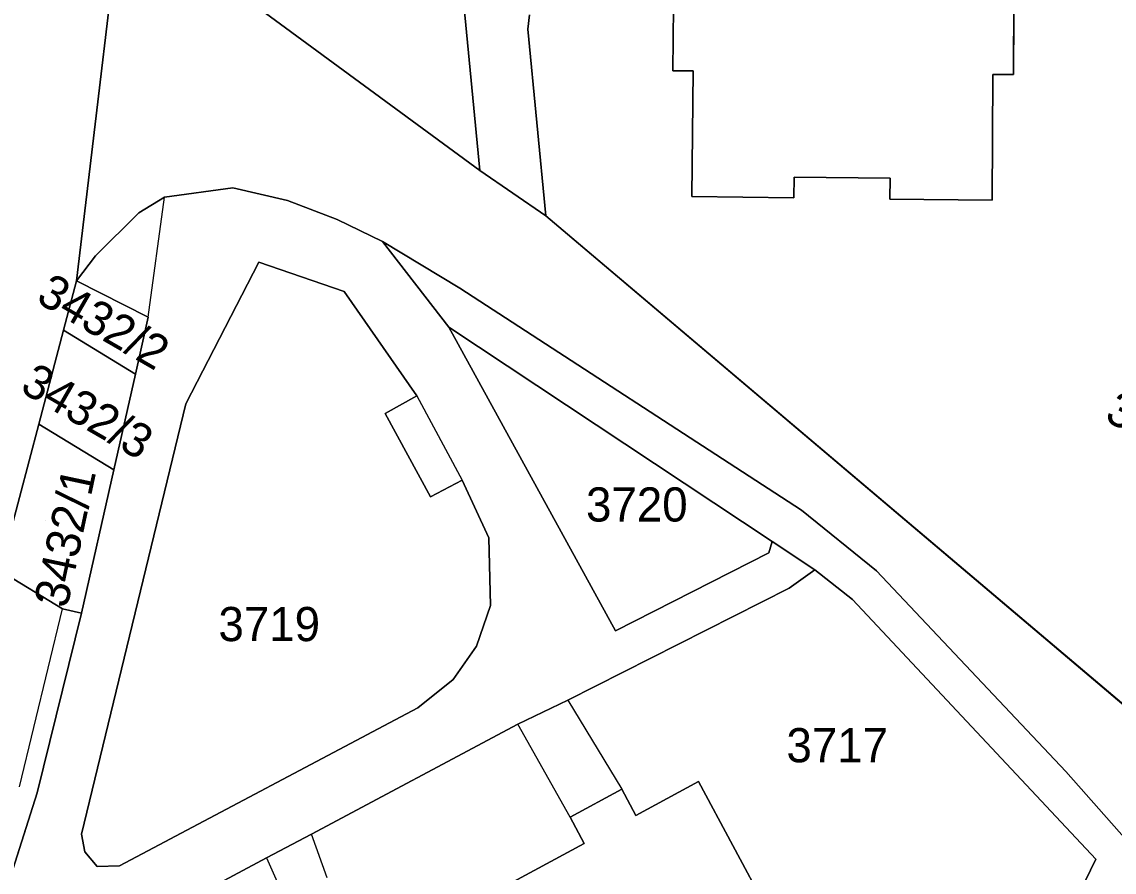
# Model space of a CAD drawing. Extents: x -262715 to -259381, y -1237238 to -1231182.
# Drawn here: x -261814.6 to -261750.6, y -1235420.4 to -1235370.6 of the extents above; entities that cross this region are included whole.
import ezdxf

# ---------------------------------------------------------------- set-up
doc = ezdxf.new("R2010")
doc.units = 0
for name, color, linetype in [('body_kn', 7, 'Continuous'), ('kladpar_druhypozemkov', 7, 'Continuous'), ('kladpar_hranice', 7, 'Continuous'), ('kladpar_parcelnecisla', 7, 'Continuous'), ('kladpar_plochy', 7, 'Continuous'), ('zappar_hrandruhpozemk', 7, 'Continuous')]:
    doc.layers.add(name, color=color, linetype=linetype)

msp = doc.modelspace()

# ---------------------------------------------------------------- linework, layer by layer
at = {"layer": 'body_kn'}
for p, q in [((-261784.95, -1235371.03), (-261784.95, -1235371.03)), ((-261776.46, -1235373.47), (-261776.46, -1235373.47)), ((-261775.26, -1235373.48), (-261775.26, -1235373.48)), ((-261757.72, -1235373.68), (-261757.72, -1235373.68)), ((-261756.52, -1235373.68), (-261756.52, -1235373.68)), ((-261787.77, -1235379.3), (-261787.77, -1235379.3)), ((-261769.35, -1235379.69), (-261769.35, -1235379.69)), ((-261763.73, -1235379.76), (-261763.73, -1235379.76)), ((-261806.22, -1235380.87), (-261806.22, -1235380.87)), ((-261802.23, -1235380.32), (-261802.23, -1235380.32)), ((-261775.35, -1235380.83), (-261775.35, -1235380.83)), ((-261769.37, -1235380.91), (-261769.37, -1235380.91)), ((-261799.02, -1235381.06), (-261799.02, -1235381.06)), ((-261763.75, -1235380.98), (-261763.75, -1235380.98)), ((-261757.77, -1235381.05), (-261757.77, -1235381.05)), ((-261807.73, -1235381.78), (-261807.73, -1235381.78)), ((-261796.12, -1235382.17), (-261796.12, -1235382.17)), ((-261783.89, -1235381.96), (-261783.89, -1235381.96)), ((-261793.45, -1235383.46), (-261793.45, -1235383.46)), ((-261793.45, -1235383.46), (-261793.45, -1235383.46)), ((-261810.27, -1235384.3), (-261810.27, -1235384.3)), ((-261800.71, -1235384.67), (-261800.71, -1235384.67)), ((-261811.38, -1235385.76), (-261811.38, -1235385.76)), ((-261795.7, -1235386.38), (-261795.7, -1235386.38)), ((-261795.7, -1235386.38), (-261795.7, -1235386.38)), ((-261788.93, -1235386.19), (-261788.93, -1235386.19)), ((-261807.18, -1235387.88), (-261807.18, -1235387.88)), ((-261807.18, -1235387.88), (-261807.18, -1235387.88)), ((-261789.57, -1235388.48), (-261789.57, -1235388.48)), ((-261789.57, -1235388.48), (-261789.57, -1235388.48)), ((-261812.14, -1235388.65), (-261812.14, -1235388.65)), ((-261807.93, -1235391.22), (-261807.93, -1235391.22)), ((-261807.93, -1235391.22), (-261807.93, -1235391.22)), ((-261804.98, -1235392.96), (-261804.98, -1235392.96)), ((-261791.45, -1235392.49), (-261791.45, -1235392.49)), ((-261791.45, -1235392.49), (-261791.45, -1235392.49)), ((-261793.3, -1235393.52), (-261793.3, -1235393.52)), ((-261813.58, -1235394.15), (-261813.58, -1235394.15)), ((-261809.2, -1235396.83), (-261809.2, -1235396.83)), ((-261809.2, -1235396.83), (-261809.2, -1235396.83)), ((-261788.79, -1235397.43), (-261788.79, -1235397.43)), ((-261790.64, -1235398.41), (-261790.64, -1235398.41)), ((-261768.92, -1235399.19), (-261768.92, -1235399.19)), ((-261787.23, -1235400.8), (-261787.23, -1235400.8)), ((-261770.64, -1235401.02), (-261770.64, -1235401.02)), ((-261770.83, -1235401.68), (-261770.83, -1235401.68)), ((-261768.14, -1235402.68), (-261768.14, -1235402.68)), ((-261768.14, -1235402.68), (-261768.14, -1235402.68)), ((-261764.53, -1235402.74), (-261764.53, -1235402.74)), ((-261769.64, -1235403.75), (-261769.64, -1235403.75)), ((-261765.95, -1235404.41), (-261765.95, -1235404.41)), ((-261812.2, -1235404.95), (-261812.2, -1235404.95)), ((-261811.09, -1235405.22), (-261811.09, -1235405.22)), ((-261787.13, -1235404.76), (-261787.13, -1235404.76)), ((-261779.81, -1235406.25), (-261779.81, -1235406.25)), ((-261787.96, -1235407.14), (-261787.96, -1235407.14)), ((-261789.33, -1235409.1), (-261789.33, -1235409.1)), ((-261782.6, -1235410.31), (-261782.6, -1235410.31)), ((-261782.6, -1235410.31), (-261782.6, -1235410.31)), ((-261791.4, -1235410.75), (-261791.4, -1235410.75)), ((-261785.53, -1235411.7), (-261785.53, -1235411.7)), ((-261753.45, -1235414.48), (-261753.45, -1235414.48)), ((-261774.95, -1235415.07), (-261774.95, -1235415.07)), ((-261774.95, -1235415.07), (-261774.95, -1235415.07)), ((-261813.67, -1235415.72), (-261813.67, -1235415.72)), ((-261779.45, -1235415.52), (-261779.45, -1235415.52)), ((-261782.48, -1235417.16), (-261782.48, -1235417.16)), ((-261782.48, -1235417.16), (-261782.48, -1235417.16)), ((-261778.62, -1235417.05), (-261778.62, -1235417.05)), ((-261811.08, -1235418.14), (-261811.08, -1235418.14)), ((-261797.61, -1235418.14), (-261797.61, -1235418.14)), ((-261810.88, -1235419.19), (-261810.88, -1235419.19)), ((-261781.65, -1235418.69), (-261781.65, -1235418.69)), ((-261800.26, -1235419.54), (-261800.26, -1235419.54)), ((-261800.26, -1235419.54), (-261800.26, -1235419.54)), ((-261751.7, -1235419.61), (-261751.7, -1235419.61)), ((-261810.16, -1235420.04), (-261810.16, -1235420.04)), ((-261808.85, -1235420.01), (-261808.85, -1235420.01))]:
    msp.add_line(p, q, dxfattribs=at)
at = {"layer": 'kladpar_druhypozemkov'}
for p, q in [((-261808.88, -1235387.86), (-261808.88, -1235387.86)), ((-261811.06, -1235392.5), (-261811.06, -1235392.5)), ((-261779.3, -1235398.2), (-261779.3, -1235398.2)), ((-261813.19, -1235399.8), (-261813.19, -1235399.8)), ((-261800.71, -1235404.7), (-261800.71, -1235404.7)), ((-261767.43, -1235412.1), (-261767.43, -1235412.1))]:
    msp.add_line(p, q, dxfattribs=at)
at = {"layer": 'kladpar_hranice'}
for points in [[(-261789.61, -1235360.05), (-261787.77, -1235379.3), (-261801.27, -1235369.39), (-261799.83, -1235340.04), (-261798.52, -1235338.58), (-261797.48, -1235339.42), (-261789.61, -1235360.05)], [(-261757.62, -1235355.93), (-261757.66, -1235363.29), (-261756.46, -1235363.3), (-261756.52, -1235373.68), (-261757.72, -1235373.68), (-261757.77, -1235381.05), (-261763.75, -1235380.98), (-261763.73, -1235379.76), (-261769.35, -1235379.69), (-261769.37, -1235380.91), (-261775.35, -1235380.83), (-261775.26, -1235373.48), (-261776.46, -1235373.47), (-261776.42, -1235369.72), (-261776.39, -1235366.92), (-261776.34, -1235363.13), (-261775.15, -1235363.14), (-261775.06, -1235355.83), (-261769.09, -1235355.87), (-261769.1, -1235357.07), (-261763.54, -1235357.1), (-261763.53, -1235355.9), (-261757.62, -1235355.93)], [(-261808.2, -1235359.05), (-261811.38, -1235385.76), (-261812.14, -1235388.65), (-261813.58, -1235394.15), (-261815.84, -1235402.74), (-261812.2, -1235404.95), (-261811.09, -1235405.22), (-261813.67, -1235415.72), (-261818.91, -1235432.13)], [(-261740.82, -1235432.24), (-261743.09, -1235427.98), (-261748.39, -1235420.2), (-261753.45, -1235414.48), (-261764.53, -1235402.74), (-261768.92, -1235399.19), (-261788.93, -1235386.19), (-261793.45, -1235383.46), (-261796.12, -1235382.17), (-261799.02, -1235381.06), (-261802.23, -1235380.32), (-261806.22, -1235380.87), (-261807.73, -1235381.78), (-261810.27, -1235384.3), (-261811.38, -1235385.76), (-261808.2, -1235359.05)], [(-261784.85, -1235370.19), (-261784.95, -1235371.03), (-261783.89, -1235381.96), (-261787.77, -1235379.3), (-261789.61, -1235360.05)], [(-261776.42, -1235369.72), (-261776.46, -1235373.47), (-261775.26, -1235373.48), (-261775.35, -1235380.83), (-261769.37, -1235380.91), (-261769.35, -1235379.69), (-261763.73, -1235379.76), (-261763.75, -1235380.98), (-261757.77, -1235381.05), (-261757.72, -1235373.68), (-261756.52, -1235373.68), (-261756.46, -1235363.3)], [(-261801.27, -1235369.39), (-261787.77, -1235379.3), (-261783.89, -1235381.96), (-261746.22, -1235413.83), (-261733.45, -1235436.74), (-261727.89, -1235446.72), (-261708.1, -1235482.24), (-261703.58, -1235487.53), (-261696.5, -1235491.96), (-261691.65, -1235492.63), (-261686.53, -1235491.33), (-261674.14, -1235485.03), (-261672.98, -1235482.32), (-261673.71, -1235479.97), (-261673.82, -1235479.62), (-261676.06, -1235475.38), (-261678.85, -1235470.11), (-261703.62, -1235423.27), (-261707.83, -1235415.31), (-261712.43, -1235406.61), (-261716.8, -1235398.35), (-261718.47, -1235395.18), (-261719.26, -1235393.69), (-261731.81, -1235369.96)], [(-261746.22, -1235413.83), (-261783.89, -1235381.96), (-261784.95, -1235371.03), (-261784.85, -1235370.19)], [(-261811.09, -1235405.22), (-261809.2, -1235396.83), (-261807.93, -1235391.22), (-261807.18, -1235387.88), (-261811.38, -1235385.76), (-261810.27, -1235384.3), (-261807.73, -1235381.78), (-261806.22, -1235380.87), (-261802.23, -1235380.32), (-261799.02, -1235381.06), (-261796.12, -1235382.17), (-261793.45, -1235383.46)], [(-261793.45, -1235383.46), (-261789.57, -1235388.48), (-261779.81, -1235406.25), (-261770.83, -1235401.68), (-261770.64, -1235401.02), (-261768.14, -1235402.68), (-261769.64, -1235403.75), (-261782.6, -1235410.31), (-261785.53, -1235411.7), (-261797.61, -1235418.14), (-261800.26, -1235419.54), (-261804.67, -1235421.89)], [(-261749.95, -1235426.33), (-261752.11, -1235424.22), (-261753.4, -1235422.04), (-261752.31, -1235420.9), (-261751.7, -1235419.61), (-261765.95, -1235404.41), (-261768.14, -1235402.68), (-261770.64, -1235401.02), (-261789.57, -1235388.48), (-261793.45, -1235383.46), (-261788.93, -1235386.19), (-261768.92, -1235399.19), (-261764.53, -1235402.74), (-261753.45, -1235414.48), (-261748.39, -1235420.2)], [(-261795.7, -1235386.38), (-261791.45, -1235392.49), (-261793.3, -1235393.52), (-261790.64, -1235398.41), (-261788.79, -1235397.43), (-261787.23, -1235400.8), (-261787.13, -1235404.76), (-261787.96, -1235407.14), (-261789.33, -1235409.1), (-261791.4, -1235410.75), (-261808.85, -1235420.01), (-261810.16, -1235420.04), (-261810.88, -1235419.19), (-261811.08, -1235418.14), (-261804.98, -1235392.96), (-261800.71, -1235384.67), (-261795.7, -1235386.38)], [(-261804.98, -1235392.96), (-261811.08, -1235418.14), (-261810.88, -1235419.19), (-261810.16, -1235420.04), (-261808.85, -1235420.01), (-261791.4, -1235410.75), (-261789.33, -1235409.1), (-261787.96, -1235407.14), (-261787.13, -1235404.76), (-261787.23, -1235400.8), (-261788.79, -1235397.43), (-261790.64, -1235398.41), (-261793.3, -1235393.52), (-261791.45, -1235392.49), (-261795.7, -1235386.38), (-261800.71, -1235384.67), (-261804.98, -1235392.96)], [(-261807.18, -1235387.88), (-261807.93, -1235391.22), (-261812.14, -1235388.65), (-261811.38, -1235385.76), (-261807.18, -1235387.88)], [(-261789.57, -1235388.48), (-261770.64, -1235401.02), (-261770.83, -1235401.68), (-261779.81, -1235406.25), (-261789.57, -1235388.48)], [(-261807.93, -1235391.22), (-261809.2, -1235396.83), (-261813.58, -1235394.15), (-261812.14, -1235388.65), (-261807.93, -1235391.22)], [(-261809.2, -1235396.83), (-261811.09, -1235405.22), (-261812.2, -1235404.95), (-261815.84, -1235402.74), (-261813.58, -1235394.15), (-261809.2, -1235396.83)], [(-261804.67, -1235421.89), (-261800.26, -1235419.54), (-261797.61, -1235418.14), (-261785.53, -1235411.7), (-261782.6, -1235410.31), (-261769.64, -1235403.75), (-261768.14, -1235402.68)], [(-261768.14, -1235402.68), (-261765.95, -1235404.41), (-261751.7, -1235419.61), (-261752.31, -1235420.9)], [(-261818.91, -1235432.13), (-261813.67, -1235415.72), (-261811.09, -1235405.22)], [(-261774.95, -1235415.07), (-261768.93, -1235426.31), (-261773.04, -1235428.51), (-261775.22, -1235429.68), (-261781.69, -1235433.13), (-261788.12, -1235436.56), (-261790.34, -1235437.76), (-261794.54, -1235440), (-261795.74, -1235437.93), (-261800.6, -1235428.95), (-261796.9, -1235426.95), (-261797.73, -1235425.43), (-261794.71, -1235423.78), (-261793.88, -1235425.31), (-261787.76, -1235422), (-261781.65, -1235418.69), (-261782.48, -1235417.16), (-261779.45, -1235415.52), (-261778.62, -1235417.05), (-261774.95, -1235415.07)], [(-261768.93, -1235426.31), (-261774.95, -1235415.07), (-261778.62, -1235417.05), (-261779.45, -1235415.52), (-261782.48, -1235417.16), (-261781.65, -1235418.69), (-261787.76, -1235422)]]:
    msp.add_lwpolyline(points, dxfattribs=at)
at = {"layer": 'kladpar_plochy'}
for p, q in [((-261808.2, -1235359.05), (-261811.38, -1235385.76)), ((-261756.52, -1235373.68), (-261756.46, -1235363.3)), ((-261776.42, -1235369.72), (-261776.46, -1235373.47)), ((-261784.95, -1235371.03), (-261784.85, -1235370.19)), ((-261783.89, -1235381.96), (-261784.95, -1235371.03)), ((-261776.46, -1235373.47), (-261775.26, -1235373.48)), ((-261775.26, -1235373.48), (-261775.35, -1235380.83)), ((-261757.77, -1235381.05), (-261757.72, -1235373.68)), ((-261757.72, -1235373.68), (-261756.52, -1235373.68)), ((-261769.37, -1235380.91), (-261769.35, -1235379.69)), ((-261769.35, -1235379.69), (-261763.73, -1235379.76)), ((-261763.73, -1235379.76), (-261763.75, -1235380.98)), ((-261807.73, -1235381.78), (-261806.22, -1235380.87)), ((-261806.22, -1235380.87), (-261802.23, -1235380.32)), ((-261802.23, -1235380.32), (-261799.02, -1235381.06)), ((-261775.35, -1235380.83), (-261769.37, -1235380.91)), ((-261799.02, -1235381.06), (-261796.12, -1235382.17)), ((-261763.75, -1235380.98), (-261757.77, -1235381.05)), ((-261810.27, -1235384.3), (-261807.73, -1235381.78)), ((-261796.12, -1235382.17), (-261793.45, -1235383.46)), ((-261746.22, -1235413.83), (-261783.89, -1235381.96)), ((-261793.45, -1235383.46), (-261789.57, -1235388.48)), ((-261811.38, -1235385.76), (-261810.27, -1235384.3)), ((-261800.71, -1235384.67), (-261804.98, -1235392.96)), ((-261795.7, -1235386.38), (-261800.71, -1235384.67)), ((-261811.38, -1235385.76), (-261812.14, -1235388.65)), ((-261807.18, -1235387.88), (-261811.38, -1235385.76)), ((-261791.45, -1235392.49), (-261795.7, -1235386.38)), ((-261807.93, -1235391.22), (-261807.18, -1235387.88)), ((-261789.57, -1235388.48), (-261779.81, -1235406.25)), ((-261812.14, -1235388.65), (-261813.58, -1235394.15)), ((-261809.2, -1235396.83), (-261807.93, -1235391.22)), ((-261804.98, -1235392.96), (-261811.08, -1235418.14)), ((-261793.3, -1235393.52), (-261791.45, -1235392.49)), ((-261790.64, -1235398.41), (-261793.3, -1235393.52)), ((-261813.58, -1235394.15), (-261815.84, -1235402.74)), ((-261811.09, -1235405.22), (-261809.2, -1235396.83)), ((-261788.79, -1235397.43), (-261790.64, -1235398.41)), ((-261787.23, -1235400.8), (-261788.79, -1235397.43)), ((-261787.13, -1235404.76), (-261787.23, -1235400.8)), ((-261770.83, -1235401.68), (-261770.64, -1235401.02)), ((-261770.64, -1235401.02), (-261768.14, -1235402.68)), ((-261779.81, -1235406.25), (-261770.83, -1235401.68)), ((-261815.84, -1235402.74), (-261812.2, -1235404.95)), ((-261768.14, -1235402.68), (-261769.64, -1235403.75)), ((-261769.64, -1235403.75), (-261782.6, -1235410.31)), ((-261813.67, -1235415.72), (-261811.09, -1235405.22)), ((-261811.09, -1235405.22), (-261813.67, -1235415.72)), ((-261812.2, -1235404.95), (-261811.09, -1235405.22)), ((-261787.96, -1235407.14), (-261787.13, -1235404.76)), ((-261789.33, -1235409.1), (-261787.96, -1235407.14)), ((-261791.4, -1235410.75), (-261789.33, -1235409.1)), ((-261782.6, -1235410.31), (-261785.53, -1235411.7)), ((-261808.85, -1235420.01), (-261791.4, -1235410.75)), ((-261785.53, -1235411.7), (-261797.61, -1235418.14)), ((-261818.91, -1235432.13), (-261813.67, -1235415.72)), ((-261813.67, -1235415.72), (-261818.91, -1235432.13)), ((-261811.08, -1235418.14), (-261810.88, -1235419.19)), ((-261797.61, -1235418.14), (-261800.26, -1235419.54)), ((-261810.88, -1235419.19), (-261810.16, -1235420.04)), ((-261800.26, -1235419.54), (-261804.67, -1235421.89)), ((-261810.16, -1235420.04), (-261808.85, -1235420.01))]:
    msp.add_line(p, q, dxfattribs=at)
for points in [[(-261789.61, -1235360.05), (-261787.77, -1235379.3), (-261801.27, -1235369.39), (-261799.83, -1235340.04), (-261798.52, -1235338.58), (-261797.48, -1235339.42)], [(-261757.62, -1235355.93), (-261757.66, -1235363.29), (-261756.46, -1235363.3), (-261756.52, -1235373.68), (-261757.72, -1235373.68), (-261757.77, -1235381.05), (-261763.75, -1235380.98), (-261763.73, -1235379.76), (-261769.35, -1235379.69), (-261769.37, -1235380.91), (-261775.35, -1235380.83), (-261775.26, -1235373.48), (-261776.46, -1235373.47), (-261776.42, -1235369.72), (-261776.39, -1235366.92), (-261776.34, -1235363.13), (-261775.15, -1235363.14), (-261775.06, -1235355.83), (-261769.09, -1235355.87), (-261769.1, -1235357.07), (-261763.54, -1235357.1), (-261763.53, -1235355.9)], [(-261795.7, -1235386.38), (-261791.45, -1235392.49), (-261793.3, -1235393.52), (-261790.64, -1235398.41), (-261788.79, -1235397.43), (-261787.23, -1235400.8), (-261787.13, -1235404.76), (-261787.96, -1235407.14), (-261789.33, -1235409.1), (-261791.4, -1235410.75), (-261808.85, -1235420.01), (-261810.16, -1235420.04), (-261810.88, -1235419.19), (-261811.08, -1235418.14), (-261804.98, -1235392.96), (-261800.71, -1235384.67)], [(-261807.18, -1235387.88), (-261807.93, -1235391.22), (-261812.14, -1235388.65), (-261811.38, -1235385.76)], [(-261789.57, -1235388.48), (-261770.64, -1235401.02), (-261770.83, -1235401.68), (-261779.81, -1235406.25)], [(-261807.93, -1235391.22), (-261809.2, -1235396.83), (-261813.58, -1235394.15), (-261812.14, -1235388.65)], [(-261809.2, -1235396.83), (-261811.09, -1235405.22), (-261812.2, -1235404.95), (-261815.84, -1235402.74), (-261813.58, -1235394.15)], [(-261774.95, -1235415.07), (-261768.93, -1235426.31), (-261773.04, -1235428.51), (-261775.22, -1235429.68), (-261781.69, -1235433.13), (-261788.12, -1235436.56), (-261790.34, -1235437.76), (-261794.54, -1235440), (-261795.74, -1235437.93), (-261800.6, -1235428.95), (-261796.9, -1235426.95), (-261797.73, -1235425.43), (-261794.71, -1235423.78), (-261793.88, -1235425.31), (-261787.76, -1235422), (-261781.65, -1235418.69), (-261782.48, -1235417.16), (-261779.45, -1235415.52), (-261778.62, -1235417.05)]]:
    msp.add_lwpolyline(points, close=True, dxfattribs=at)
for points in [[(-261709.85, -1235490.75), (-261723.96, -1235463.86), (-261735.63, -1235441.97), (-261732.26, -1235444.04), (-261737.46, -1235434.3), (-261740.82, -1235432.24), (-261743.09, -1235427.98), (-261748.39, -1235420.2), (-261753.45, -1235414.48), (-261764.53, -1235402.74), (-261768.92, -1235399.19), (-261788.93, -1235386.19), (-261793.45, -1235383.46), (-261796.12, -1235382.17), (-261799.02, -1235381.06), (-261802.23, -1235380.32), (-261806.22, -1235380.87), (-261807.73, -1235381.78), (-261810.27, -1235384.3), (-261811.38, -1235385.76), (-261808.2, -1235359.05)], [(-261784.85, -1235370.19), (-261784.95, -1235371.03), (-261783.89, -1235381.96), (-261787.77, -1235379.3), (-261789.61, -1235360.05)], [(-261801.27, -1235369.39), (-261787.77, -1235379.3), (-261783.89, -1235381.96), (-261746.22, -1235413.83), (-261733.45, -1235436.74), (-261727.89, -1235446.72), (-261708.1, -1235482.24), (-261703.58, -1235487.53), (-261696.5, -1235491.96), (-261691.65, -1235492.63), (-261686.53, -1235491.33), (-261674.14, -1235485.03), (-261672.98, -1235482.32), (-261673.71, -1235479.97), (-261673.82, -1235479.62), (-261676.06, -1235475.38), (-261678.85, -1235470.11), (-261703.62, -1235423.27), (-261707.83, -1235415.31), (-261712.43, -1235406.61), (-261716.8, -1235398.35), (-261718.47, -1235395.18), (-261719.26, -1235393.69), (-261731.81, -1235369.96)], [(-261749.95, -1235426.33), (-261752.11, -1235424.22), (-261753.4, -1235422.04), (-261752.31, -1235420.9), (-261751.7, -1235419.61), (-261765.95, -1235404.41), (-261768.14, -1235402.68), (-261770.64, -1235401.02), (-261789.57, -1235388.48), (-261793.45, -1235383.46), (-261788.93, -1235386.19), (-261768.92, -1235399.19), (-261764.53, -1235402.74), (-261753.45, -1235414.48), (-261748.39, -1235420.2)], [(-261804.67, -1235421.89), (-261800.26, -1235419.54), (-261797.61, -1235418.14), (-261785.53, -1235411.7), (-261782.6, -1235410.31), (-261769.64, -1235403.75), (-261768.14, -1235402.68), (-261765.95, -1235404.41), (-261751.7, -1235419.61), (-261752.31, -1235420.9)], [(-261768.93, -1235426.31), (-261774.95, -1235415.07), (-261778.62, -1235417.05), (-261779.45, -1235415.52), (-261782.48, -1235417.16), (-261781.65, -1235418.69), (-261787.76, -1235422)]]:
    msp.add_lwpolyline(points, dxfattribs=at)
at = {"layer": 'zappar_hrandruhpozemk'}
for p, q in [((-261807.18, -1235387.88), (-261806.22, -1235380.87)), ((-261791.45, -1235392.49), (-261788.79, -1235397.43)), ((-261814.71, -1235415.38), (-261812.2, -1235404.95)), ((-261782.6, -1235410.31), (-261779.45, -1235415.52)), ((-261782.48, -1235417.16), (-261785.53, -1235411.7)), ((-261796.69, -1235420.7), (-261797.61, -1235418.14)), ((-261800.26, -1235419.54), (-261799.13, -1235422.04))]:
    msp.add_line(p, q, dxfattribs=at)

# ---------------------------------------------------------------- texts
at = {"layer": 'kladpar_parcelnecisla'}
for s, rotation, p in [('3432/2', 330, (-261813.818, -1235386.962)), ('3432/3', 330, (-261814.761, -1235392.204)), ('3736/107', 334, (-261751.255, -1235393.919)), ('3432/1', 78, (-261811.926, -1235404.976))]:
    msp.add_text(s, height=2, rotation=rotation, dxfattribs=at).set_placement(p)
for s, p in [('3720', (-261781.543, -1235399.85)), ('3719', (-261803.066, -1235406.85)), ('3717', (-261769.808, -1235413.94))]:
    msp.add_text(s, height=2, dxfattribs=at).set_placement(p)

doc.saveas('drawing.dxf')
